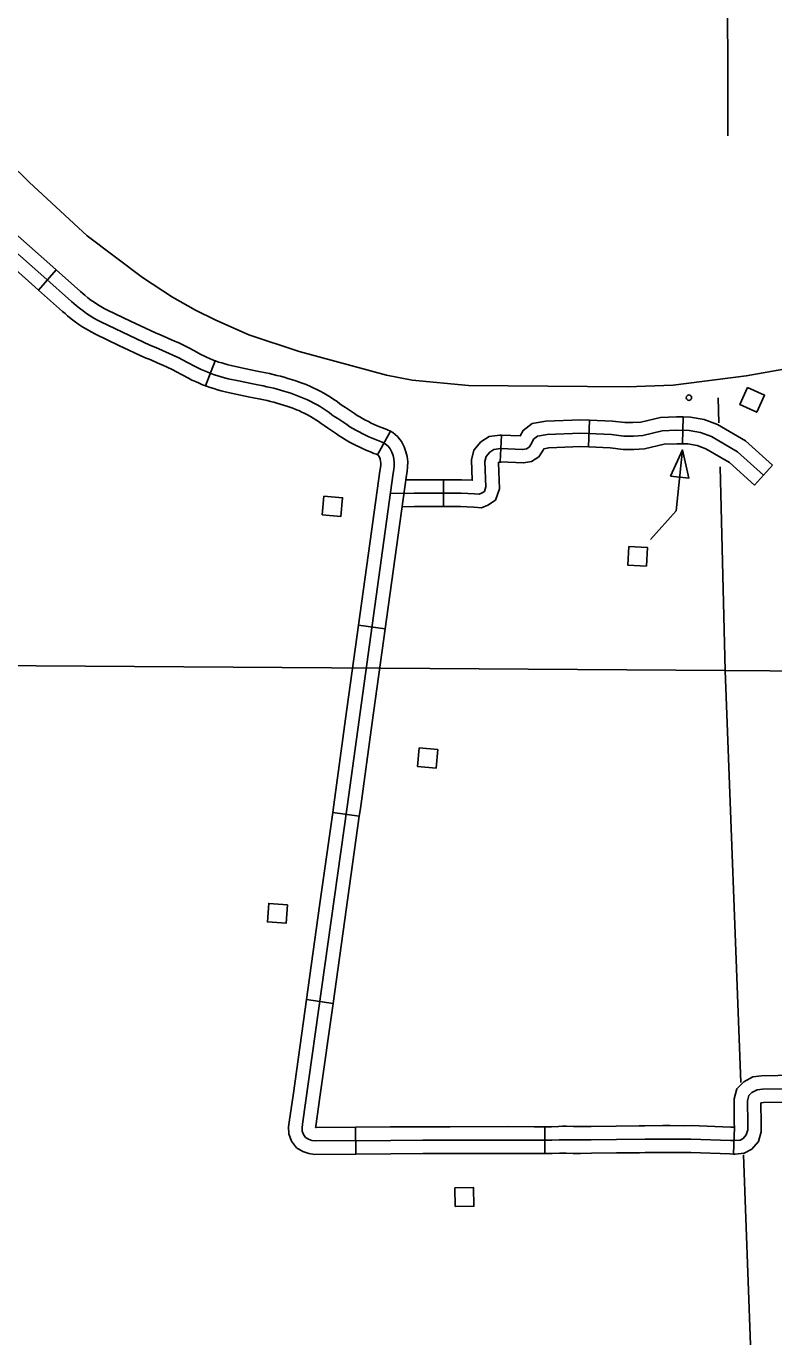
# Model space of a CAD drawing. Extents: x -19 to 366, y -4 to 359.
# Drawn here: x 161.496 to 162.287, y 175.294 to 176.69 of the extents above; entities that cross this region are included whole.
import ezdxf

# ---------------------------------------------------------------- set-up
doc = ezdxf.new("R2010")
doc.units = 0
for name, color, linetype in [('21', 7, 'Continuous'), ('R_Axis Annot', 7, 'Continuous'), ('R_ROW', 7, 'Continuous'), ('R_ROW Annot', 7, 'Continuous'), ('R_Temp Easement', 7, 'Continuous'), ('Sheet Fence', 7, 'Continuous')]:
    doc.layers.add(name, color=color, linetype=linetype)

msp = doc.modelspace()

# ---------------------------------------------------------------- linework, layer by layer
at = {"layer": '21'}
for points in [[(162.259, 176.3077), (162.277, 176.2995), (162.2688, 176.2815), (162.2509, 176.2897)], [(162.1776, 176.2139), (162.1968, 176.2118), (162.1903, 176.2417)], [(161.8111, 176.1929), (161.8308, 176.1911), (161.829, 176.1714), (161.8093, 176.1732)], [(162.1334, 176.1396), (162.1531, 176.1386), (162.1521, 176.1189), (162.1324, 176.1198)], [(161.9316, 175.9246), (161.9297, 175.905), (161.91, 175.9069), (161.9119, 175.9265)], [(161.7725, 175.7606), (161.771, 175.7409), (161.7513, 175.7424), (161.7527, 175.762)], [(161.9498, 175.4412), (161.9495, 175.4609), (161.9693, 175.4612), (161.9696, 175.4415)]]:
    msp.add_lwpolyline(points, close=True, dxfattribs=at)
msp.add_lwpolyline([(162.1903, 176.2417), (162.1835, 176.1773), (162.1564, 176.1468)], dxfattribs=at)
msp.add_circle((162.197, 176.297), 0.00284, dxfattribs=at)
at = {"layer": 'R_Axis Annot'}
for points in [[(162.2374, 176.9842), (162.2383, 176.5742)], [(162.2281, 176.2967), (162.2287, 176.2703)], [(162.2299, 176.2237), (162.2355, 176.0084)], [(162.2355, 176.0084), (161.2462, 176.0149)], [(162.5648, 176.0058), (162.2355, 176.0084)], [(162.2355, 176.0084), (162.2518, 175.5725)], [(162.2547, 175.4959), (162.2622, 175.2948)]]:
    msp.add_lwpolyline(points, dxfattribs=at)
at = {"layer": 'R_ROW'}
for p, q in [((161.5091, 176.4108), (161.5279, 176.4321)), ((161.6858, 176.3096), (161.696, 176.3361)), ((161.8813, 176.2615), (161.8678, 176.2365)), ((161.8678, 176.2365), (161.8678, 176.2365)), ((161.8758, 176.0524), (161.8476, 176.0563)), ((161.8203, 175.8582), (161.8484, 175.8542)), ((161.8207, 175.6562), (161.7926, 175.6601)), ((161.8448, 175.4968), (161.8445, 175.5252)), ((162.0447, 175.5257), (162.0447, 175.4973)), ((162.1445, 175.5266), (162.1445, 175.5266)), ((162.2441, 175.4968), (162.2451, 175.5252))]:
    msp.add_line(p, q, dxfattribs=at)
for points in [[(161.5279, 176.4321), (161.5242, 176.4354), (161.4875, 176.4681), (161.4538, 176.4988)], [(161.4347, 176.4778), (161.4685, 176.447), (161.5054, 176.4141), (161.5091, 176.4108)], [(161.7879, 175.5246), (161.7885, 175.5284), (161.8355, 175.8642), (161.8841, 176.2172), (161.8848, 176.2209), (161.8853, 176.2247), (161.8854, 176.2285), (161.885, 176.2323), (161.8841, 176.2359), (161.8829, 176.2395), (161.8812, 176.2429), (161.8788, 176.2458), (161.8759, 176.2483), (161.8725, 176.25), (161.869, 176.2514), (161.8655, 176.2527), (161.862, 176.2542), (161.8585, 176.2557), (161.8551, 176.2573), (161.8516, 176.259), (161.8483, 176.2607), (161.8449, 176.2625), (161.8416, 176.2643), (161.8384, 176.2663), (161.8353, 176.2685), (161.8322, 176.2706), (161.8259, 176.2748), (161.8227, 176.2769), (161.8195, 176.279), (161.8165, 176.2813), (161.8134, 176.2834), (161.8102, 176.2855), (161.807, 176.2875), (161.8038, 176.2895), (161.8005, 176.2913), (161.7971, 176.293), (161.7937, 176.2947), (161.7902, 176.2963), (161.7867, 176.2977), (161.7832, 176.2991), (161.7797, 176.3004), (161.7761, 176.3016), (161.7688, 176.3038), (161.7652, 176.3049), (161.7615, 176.3059), (161.7579, 176.3069), (161.7542, 176.3078), (161.7505, 176.3086), (161.7468, 176.3094), (161.7394, 176.3108), (161.7357, 176.3116), (161.7208, 176.3147), (161.7097, 176.3171), (161.706, 176.318), (161.7024, 176.319), (161.6988, 176.3201), (161.6952, 176.3213), (161.6916, 176.3226), (161.6881, 176.3239), (161.6846, 176.3254), (161.6811, 176.3269), (161.6776, 176.3285), (161.6743, 176.3302), (161.6676, 176.3338), (161.6609, 176.3373), (161.6575, 176.339), (161.6507, 176.3423), (161.6473, 176.3439), (161.6403, 176.347), (161.6334, 176.35), (161.6271, 176.3525), (161.5758, 176.3768), (161.5717, 176.3789), (161.5678, 176.3812), (161.5639, 176.3836), (161.56, 176.3861), (161.5563, 176.3888), (161.5527, 176.3916), (161.5491, 176.3945), (161.5466, 176.3966), (161.5442, 176.3988), (161.5148, 176.4247), (161.478, 176.4576)], [(161.6064, 176.378), (161.5821, 176.3895), (161.5786, 176.3914), (161.575, 176.3934), (161.5715, 176.3956), (161.5681, 176.3979), (161.5647, 176.4002), (161.5615, 176.4027), (161.5583, 176.4053), (161.556, 176.4073), (161.5536, 176.4094), (161.5279, 176.4321)], [(161.5943, 176.3523), (161.5694, 176.3641), (161.5649, 176.3665), (161.5605, 176.369), (161.5562, 176.3716), (161.552, 176.3744), (161.5479, 176.3774), (161.5439, 176.3804), (161.54, 176.3836), (161.5373, 176.3859), (161.5347, 176.3882), (161.5091, 176.4108)], [(161.696, 176.3361), (161.6933, 176.3371), (161.6901, 176.3384), (161.687, 176.3398), (161.6839, 176.3413), (161.6809, 176.3428), (161.6743, 176.3464), (161.6674, 176.35), (161.6638, 176.3518), (161.6568, 176.3552), (161.6532, 176.3568), (161.646, 176.36), (161.6388, 176.3631), (161.6328, 176.3656), (161.6064, 176.378)], [(161.6858, 176.3096), (161.6828, 176.3107), (161.679, 176.3123), (161.6752, 176.314), (161.6714, 176.3157), (161.6677, 176.3176), (161.661, 176.3213), (161.6544, 176.3247), (161.6512, 176.3263), (161.6446, 176.3295), (161.6413, 176.331), (161.6346, 176.334), (161.6279, 176.3369), (161.6214, 176.3395), (161.5943, 176.3523)], [(161.696, 176.3361), (161.6965, 176.3359), (161.6997, 176.3347), (161.703, 176.3337), (161.7063, 176.3327), (161.7096, 176.3318), (161.7129, 176.331), (161.7238, 176.3286), (161.7386, 176.3255), (161.7421, 176.3248), (161.7496, 176.3233), (161.7536, 176.3225), (161.7575, 176.3216), (161.7614, 176.3206), (161.7652, 176.3196), (161.7691, 176.3186), (161.7729, 176.3174), (161.7804, 176.3151), (161.7843, 176.3138), (161.7882, 176.3124), (161.7921, 176.3109), (161.793, 176.3105)], [(161.7819, 176.2843), (161.7814, 176.2846), (161.7782, 176.2858), (161.775, 176.287), (161.7717, 176.2881), (161.7647, 176.2902), (161.7613, 176.2913), (161.7579, 176.2922), (161.7544, 176.2931), (161.7509, 176.294), (161.7474, 176.2948), (161.744, 176.2955), (161.7366, 176.2969), (161.7327, 176.2977), (161.7179, 176.3008), (161.7065, 176.3033), (161.7025, 176.3043), (161.6985, 176.3054), (161.6945, 176.3066), (161.6906, 176.3079), (161.6867, 176.3092), (161.6858, 176.3096)], [(161.793, 176.3105), (161.796, 176.3093), (161.7997, 176.3075), (161.8035, 176.3057), (161.8072, 176.3038), (161.8108, 176.3018), (161.8144, 176.2997), (161.8179, 176.2975), (161.8214, 176.2952), (161.8249, 176.2928), (161.8277, 176.2906), (161.8305, 176.2887), (161.8337, 176.2867), (161.8401, 176.2824), (161.8433, 176.2802), (161.8462, 176.2782), (161.8489, 176.2766), (161.8518, 176.2749), (161.8549, 176.2733), (161.858, 176.2717), (161.8611, 176.2701), (161.8643, 176.2687), (161.8675, 176.2673), (161.8708, 176.2659), (161.8741, 176.2646), (161.8784, 176.263), (161.8813, 176.2615)], [(161.8678, 176.2365), (161.8667, 176.2371), (161.8639, 176.2381), (161.8602, 176.2396), (161.8564, 176.2411), (161.8527, 176.2428), (161.849, 176.2445), (161.8453, 176.2463), (161.8417, 176.2481), (161.8381, 176.25), (161.8344, 176.2521), (161.8306, 176.2545), (161.8273, 176.2568), (161.8243, 176.2588), (161.8181, 176.263), (161.8149, 176.265), (161.8113, 176.2674), (161.8082, 176.2698), (161.8054, 176.2717), (161.8026, 176.2736), (161.7997, 176.2754), (161.7967, 176.2771), (161.7937, 176.2788), (161.7907, 176.2803), (161.7876, 176.2818), (161.7845, 176.2833), (161.7819, 176.2843)], [(161.8894, 176.1515), (161.8982, 176.215), (161.8989, 176.2188), (161.8995, 176.2237), (161.8996, 176.2291), (161.899, 176.2346), (161.8978, 176.2398), (161.896, 176.2451), (161.8931, 176.2507), (161.889, 176.2559), (161.8838, 176.2601), (161.8813, 176.2615)], [(161.8613, 176.1553), (161.8701, 176.2194), (161.8708, 176.2231), (161.8711, 176.2257), (161.8711, 176.2278), (161.8709, 176.2299), (161.8704, 176.2321), (161.8698, 176.234), (161.8692, 176.2351), (161.8686, 176.2358), (161.8679, 176.2364), (161.8678, 176.2365)], [(161.8476, 176.0563), (161.8613, 176.1553)], [(161.8758, 176.0524), (161.8894, 176.1515)], [(161.8476, 176.0563), (161.834, 175.9572)], [(161.8621, 175.9533), (161.8758, 176.0524)], [(161.834, 175.9572), (161.8214, 175.8662), (161.8203, 175.8582)], [(161.8484, 175.8542), (161.8496, 175.8623), (161.8621, 175.9533)], [(161.8064, 175.7592), (161.8203, 175.8582)], [(161.8346, 175.7552), (161.8484, 175.8542)], [(161.7926, 175.6601), (161.8064, 175.7592)], [(161.8207, 175.6562), (161.8346, 175.7552)], [(161.7926, 175.6601), (161.7787, 175.5611)], [(161.8068, 175.5571), (161.8207, 175.6562)], [(161.7787, 175.5611), (161.7744, 175.5305), (161.7736, 175.5254), (161.7739, 175.5181), (161.7767, 175.5103), (161.7821, 175.5035), (161.7887, 175.4995), (161.795, 175.4972), (161.8013, 175.4964), (161.8448, 175.4968)], [(161.8445, 175.5252), (161.803, 175.5248), (161.8023, 175.5249), (161.8025, 175.5262), (161.8068, 175.5571)], [(162.2446, 175.511), (162.2408, 175.5111), (162.1992, 175.5126), (162.1922, 175.5125), (162.1771, 175.5126), (162.1695, 175.5126), (162.1506, 175.5125), (162.1203, 175.5122), (162.0938, 175.5118), (162.0824, 175.5117), (162.0786, 175.5117), (162.0748, 175.5117), (162.0673, 175.5119), (162.0635, 175.5119), (162.0597, 175.5118), (162.0521, 175.5115), (162.0483, 175.5115), (162.0332, 175.5115), (162.0067, 175.5116), (161.9423, 175.5115), (161.9158, 175.5114), (161.8817, 175.5112), (161.8022, 175.5106), (161.7984, 175.5111), (161.7949, 175.5124), (161.7916, 175.5144), (161.7893, 175.5173), (161.788, 175.5208), (161.7879, 175.5246)], [(161.9446, 175.5257), (161.9422, 175.5257), (161.9157, 175.5256), (161.8816, 175.5255), (161.8445, 175.5252)], [(162.0447, 175.5257), (162.0332, 175.5257), (162.0067, 175.5258), (161.9446, 175.5257)], [(162.1445, 175.5266), (162.1201, 175.5264), (162.0936, 175.526), (162.0823, 175.5259), (162.0787, 175.5259), (162.0751, 175.5259), (162.0675, 175.5261), (162.0633, 175.5261), (162.0592, 175.526), (162.0518, 175.5257), (162.0482, 175.5257), (162.0447, 175.5257)], [(162.2451, 175.5252), (162.2413, 175.5253), (162.1993, 175.5268), (162.1921, 175.5267), (162.1772, 175.5268), (162.1695, 175.5268), (162.1505, 175.5267), (162.1445, 175.5266)], [(161.9447, 175.4973), (161.9423, 175.4973), (161.9158, 175.4972), (161.8818, 175.497), (161.8448, 175.4968)], [(162.0447, 175.4973), (162.0332, 175.4973), (162.0066, 175.4974), (161.9447, 175.4973)], [(162.0447, 175.4973), (162.0484, 175.4973), (162.0525, 175.4973), (162.0601, 175.4976), (162.0636, 175.4977), (162.0671, 175.4977), (162.0746, 175.4975), (162.0786, 175.4975), (162.0825, 175.4975), (162.094, 175.4976), (162.1205, 175.498), (162.1448, 175.4982)], [(162.1448, 175.4982), (162.1507, 175.4983), (162.1695, 175.4984), (162.177, 175.4984), (162.1923, 175.4983), (162.1991, 175.4984), (162.2403, 175.4969), (162.2441, 175.4968)]]:
    msp.add_lwpolyline(points, dxfattribs=at)
at = {"layer": 'R_ROW Annot'}
for p, q in [((162.0919, 176.2733), (162.0907, 176.2449)), ((162.1909, 176.2766), (162.1902, 176.2482)), ((161.9987, 176.2574), (161.9974, 176.229)), ((162.2853, 176.2257), (162.2663, 176.2046)), ((161.9374, 176.2102), (161.9374, 176.1818))]:
    msp.add_line(p, q, dxfattribs=at)
for points in [[(162.0919, 176.2733), (162.0828, 176.2737), (162.0457, 176.2723), (162.0311, 176.2696), (162.0216, 176.2624), (162.0186, 176.2565), (161.9987, 176.2574)], [(162.1909, 176.2766), (162.1839, 176.2767), (162.1669, 176.276), (162.146, 176.2712), (162.1378, 176.2706), (162.1291, 176.2706), (162.1162, 176.2723), (162.0919, 176.2733)], [(162.2853, 176.2257), (162.2568, 176.2514), (162.2271, 176.2686), (162.2132, 176.2739), (162.1986, 176.2764), (162.1909, 176.2766)], [(162.2758, 176.2151), (162.2484, 176.2398), (162.2209, 176.2558), (162.2094, 176.2602), (162.1972, 176.2622), (162.184, 176.2625), (162.1688, 176.2619), (162.1481, 176.2571), (162.1383, 176.2564), (162.1282, 176.2564), (162.115, 176.2581), (162.0828, 176.2595), (162.0472, 176.2581), (162.037, 176.2562), (162.0328, 176.2531), (162.0305, 176.2484), (162.0281, 176.2448), (162.0252, 176.2429), (162.0211, 176.2421), (161.9976, 176.2432), (161.9906, 176.2421), (161.9864, 176.2395), (161.9825, 176.2349), (161.9812, 176.2296), (161.9823, 176.2025), (161.9807, 176.1979), (161.9778, 176.196), (161.9752, 176.195), (161.9703, 176.1952), (161.956, 176.196), (161.9065, 176.196), (161.8812, 176.1955)], [(161.9987, 176.2574), (161.9969, 176.2574), (161.9856, 176.2558), (161.977, 176.2504), (161.9695, 176.2414), (161.967, 176.2311), (161.9678, 176.2096), (161.9564, 176.2102), (161.9374, 176.2102)], [(162.0907, 176.2449), (162.0828, 176.2453), (162.0488, 176.244), (162.0436, 176.243), (162.0428, 176.2414), (162.0384, 176.2344), (162.0306, 176.2295), (162.0221, 176.2279), (161.9974, 176.229)], [(162.1902, 176.2482), (162.1842, 176.2483), (162.1707, 176.2477), (162.1502, 176.243), (162.1388, 176.2422), (162.1273, 176.2422), (162.1138, 176.244), (162.0907, 176.2449)], [(162.2663, 176.2046), (162.2399, 176.2283), (162.2148, 176.2429), (162.2057, 176.2464), (162.1959, 176.248), (162.1902, 176.2482)], [(161.9984, 176.2289), (161.9958, 176.2286), (161.9955, 176.2283), (161.9955, 176.2282), (161.9966, 176.2005), (161.9926, 176.1886), (161.9844, 176.1833), (161.9776, 176.1806), (161.9695, 176.1811), (161.9556, 176.1818), (161.9374, 176.1818)], [(161.9374, 176.2102), (161.8975, 176.2102)], [(161.9374, 176.1818), (161.9066, 176.1818), (161.8936, 176.1815)], [(162.3256, 175.5789), (162.3083, 175.5802), (162.2737, 175.5796), (162.2646, 175.5785), (162.255, 175.5733), (162.2477, 175.5659), (162.2447, 175.555), (162.245, 175.529), (162.2451, 175.5252)], [(162.3079, 175.5659), (162.2747, 175.5655), (162.269, 175.5647), (162.2636, 175.5618), (162.2604, 175.5586), (162.259, 175.5532), (162.2592, 175.529), (162.2592, 175.5222), (162.2577, 175.517), (162.2545, 175.5133), (162.2513, 175.5116), (162.2446, 175.511)], [(162.3235, 175.5505), (162.3075, 175.5517), (162.2757, 175.5513), (162.2735, 175.551), (162.2732, 175.5508), (162.2734, 175.5291), (162.2734, 175.525)], [(162.2734, 175.525), (162.2734, 175.5202), (162.2705, 175.5101), (162.2636, 175.502), (162.2555, 175.4977), (162.2458, 175.4968), (162.2441, 175.4968)]]:
    msp.add_lwpolyline(points, dxfattribs=at)
at = {"layer": 'R_Temp Easement'}
msp.add_lwpolyline([(161.4774, 176.5465), (161.4992, 176.5249), (161.5606, 176.4683), (161.6192, 176.4242), (161.651, 176.4035), (161.6753, 176.3896), (161.6962, 176.3793), (161.7317, 176.3636), (161.7849, 176.3458), (161.8772, 176.3207), (161.9044, 176.3157), (161.964, 176.31), (162.1318, 176.3083), (162.1804, 176.3101), (162.2576, 176.32), (162.2975, 176.327)], dxfattribs=at)
at = {"layer": 'Sheet Fence'}
for points in [[(168.7902, 2.2442), (168.5607, 10.8615), (168.3304, 19.479), (168.0993, 28.0965), (167.8673, 36.7142), (167.6346, 45.3321), (167.4011, 53.95), (167.1668, 62.5681), (166.9316, 71.1863), (166.6957, 79.8047), (166.459, 88.4232), (166.2215, 97.0418), (165.9832, 105.6605), (165.7441, 114.2794), (165.5043, 122.8984), (165.2636, 131.5176), (165.0221, 140.1368), (164.7799, 148.7563), (164.5369, 157.3758), (164.2931, 165.9955), (164.0485, 174.6153), (163.8031, 183.2352), (163.5569, 191.8553), (163.31, 200.4755), (163.0623, 209.0959), (162.8138, 217.7164), (162.5645, 226.337), (162.3145, 234.9577), (162.0637, 243.5786), (161.8121, 252.1997), (161.5597, 260.8208), (161.3066, 269.4421), (161.0527, 278.0636), (160.798, 286.6851), (160.5426, 295.3068), (160.2864, 303.9287), (160.0294, 312.5507), (159.7717, 321.1728), (159.5132, 329.7951), (159.2539, 338.4175), (158.9939, 347.04)], [(0, 172.2839), (7.1335, 172.2883), (14.267, 172.3015), (21.4005, 172.3236), (28.5339, 172.3544), (35.6673, 172.3941), (42.8006, 172.4426), (49.9339, 172.4999), (57.0671, 172.566), (64.2002, 172.6409), (71.3332, 172.7246), (78.4661, 172.8172), (85.5989, 172.9186), (92.7315, 173.0287), (99.8641, 173.1477), (106.9964, 173.2755), (114.1286, 173.4122), (121.2606, 173.5576), (128.3925, 173.7119), (135.5241, 173.8749), (142.6555, 174.0468), (149.7867, 174.2275), (156.9177, 174.417), (164.0485, 174.6153), (171.179, 174.8224), (178.3092, 175.0383), (185.4392, 175.2631), (192.5688, 175.4966), (199.6982, 175.739), (206.8273, 175.9902), (213.9561, 176.2502), (221.0845, 176.5189), (228.2126, 176.7965), (235.3404, 177.083), (242.4677, 177.3782), (249.5948, 177.6822), (256.7214, 177.995), (263.8476, 178.3167), (270.9735, 178.6471), (278.0989, 178.9863), (285.2239, 179.3344), (292.3485, 179.6912), (299.4726, 180.0569), (306.5963, 180.4314), (313.7195, 180.8146), (320.8422, 181.2067), (327.9644, 181.6076), (335.0862, 182.0172), (342.2074, 182.4357)]]:
    msp.add_spline(points, degree=3, dxfattribs=at)

doc.saveas('drawing.dxf')
